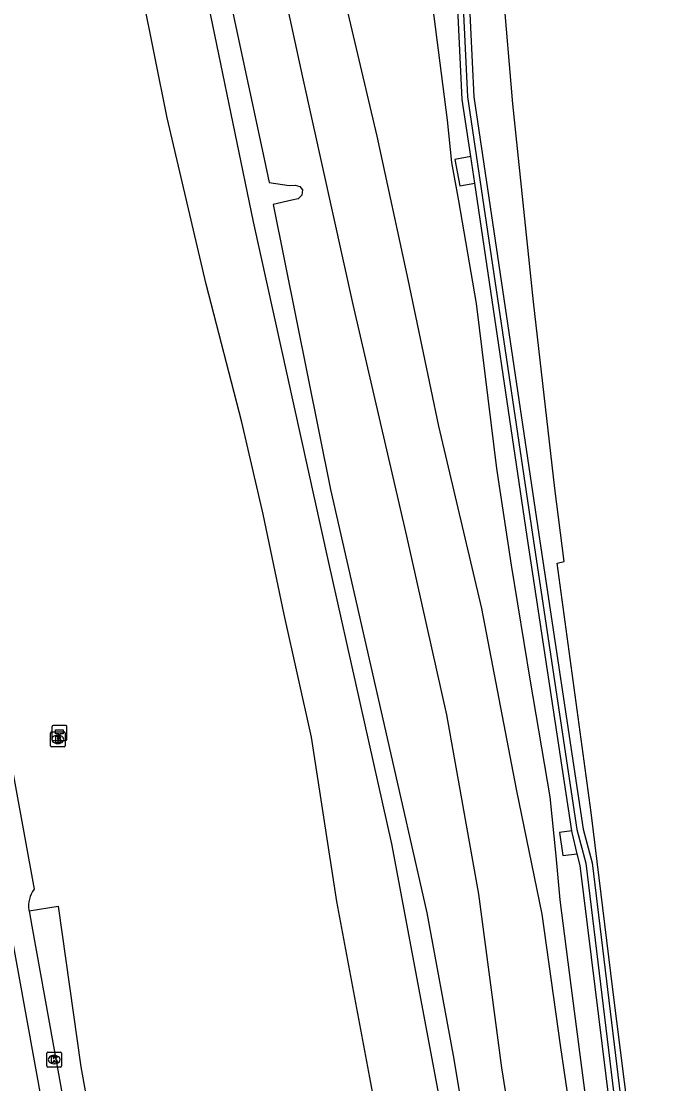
# Model space of a CAD drawing. Extents: x 156414 to 157775, y 382335 to 383765.
# Drawn here: x 157638.5 to 157681.1, y 382816.2 to 382887.8 of the extents above; entities that cross this region are included whole.
import ezdxf

# ---------------------------------------------------------------- set-up
doc = ezdxf.new("R2010")
doc.units = 0
for name, color, linetype in [('IMGEO_Berm_groen', 7, 'Continuous'), ('IMGEO_Brandkraan', 7, 'Continuous'), ('IMGEO_Fietspad_open', 7, 'Continuous'), ('IMGEO_Geluidsscherm', 7, 'Continuous'), ('IMGEO_Groenvoorziening', 7, 'Continuous'), ('IMGEO_Hectometerpaal', 7, 'Continuous'), ('IMGEO_Kolk', 7, 'Continuous'), ('IMGEO_Muur', 7, 'Continuous'), ('IMGEO_Rijbaan_autoweg', 7, 'Continuous'), ('IMGEO_Rijbaan_lokaal_gesloten', 7, 'Continuous'), ('IMGEO_Voetpad_open', 7, 'Continuous'), ('IMGEO_Waterloop', 7, 'Continuous')]:
    doc.layers.add(name, color=color, linetype=linetype)

msp = doc.modelspace()

# ---------------------------------------------------------------- linework, layer by layer
at = {"layer": 'IMGEO_Berm_groen'}
for points in [[(157678.872, 382798.207), (157678.743, 382799.123), (157677.756, 382805.499), (157676.581, 382814.528), (157675.51, 382822.815), (157674.76, 382828.595), (157674.488, 382831.548), (157674.1, 382835.523), (157672.769, 382843.331), (157671.485, 382851.142), (157670.493, 382857.658), (157669.129, 382868.803), (157667.933, 382875.707), (157667.466, 382878.301), (157667.175, 382881.155), (157666.278, 382888.142), (157665.315, 382895.033), (157663.73, 382906.962), (157661.94, 382921.894), (157661.096, 382929.794)], [(157687.115, 382715.393), (157686.596, 382718.206), (157686.397, 382719.285), (157685.255, 382725.472), (157683.315, 382738.912), (157680.763, 382756.338), (157678.535, 382769.502), (157676.049, 382785.083), (157673.301, 382801.719), (157670.844, 382817.265), (157669.291, 382828.965), (157667.136, 382841.051), (157664.431, 382853.105), (157660.812, 382868.728), (157657.429, 382884.053), (157654.293, 382898.576), (157651.38, 382914.79), (157649.342, 382928.504), (157649.234, 382929.187)], [(157653.758, 382929.422), (157654.692, 382923.185), (157656.471, 382911.615), (157658.081, 382901.227), (157659.991, 382890.386), (157662.414, 382880.082), (157664.505, 382870.417), (157666.559, 382860.516), (157669.468, 382848.226), (157671.811, 382836.051), (157673.521, 382827.628), (157674.773, 382818.79), (157676.389, 382807.785)], [(157668.739, 382878.699), (157667.668, 382878.497), (157668.003, 382876.724), (157669.005, 382876.913)], [(157675.553, 382833.242), (157674.729, 382833.134), (157674.935, 382831.566), (157675.918, 382831.695)]]:
    msp.add_lwpolyline(points, dxfattribs=at)
at = {"layer": 'IMGEO_Brandkraan'}
for p, q in [((157640.423, 382838.978), (157640.423, 382839.83)), ((157640.498, 382839.904), (157641.35, 382839.904)), ((157640.911, 382839.684), (157640.936, 382839.684)), ((157641.424, 382839.83), (157641.424, 382838.978)), ((157641.35, 382838.904), (157640.498, 382838.904)), ((157640.934, 382839.124), (157640.909, 382839.124))]:
    msp.add_line(p, q, dxfattribs=at)
for points in [[(157640.423, 382838.978), (157640.423, 382839.83)], [(157640.498, 382839.904), (157641.35, 382839.904)], [(157640.771, 382839.604), (157640.771, 382839.204), (157640.984, 382839.204)], [(157641.002, 382839.604), (157640.771, 382839.604)], [(157640.95, 382839.523), (157640.896, 382839.523), (157640.896, 382839.447)], [(157640.896, 382839.447), (157640.949, 382839.447)], [(157640.958, 382839.371), (157640.896, 382839.371), (157640.896, 382839.29)], [(157640.896, 382839.29), (157640.958, 382839.29)], [(157641.424, 382839.83), (157641.424, 382838.978)], [(157641.35, 382838.904), (157640.498, 382838.904)]]:
    msp.add_lwpolyline(points, dxfattribs=at)
for centre, radius, start, end in [((157640.5, 382839.828), 0.0765, 91.55205, 178.44795), ((157640.5, 382839.828), 0.0765, 91.55205, 178.44795), ((157640.951, 382839.485), 0.0379, 267.82845, 90.93552), ((157640.959, 382839.33), 0.0404, 269.87594, 90.50774), ((157641.006, 382839.459), 0.145, 59.4692, 91.53667), ((157641.031, 382839.506), 0.0922, 285.51372, 58.15012), ((157641.036, 382839.314), 0.105, 301.31148, 78.98903), ((157641.348, 382839.828), 0.0765, 1.55205, 88.44795), ((157641.348, 382839.828), 0.0765, 1.55205, 88.44795), ((157640.5, 382838.98), 0.0765, 181.55205, 268.44795), ((157640.5, 382838.98), 0.0765, 181.55205, 268.44795), ((157640.99, 382839.455), 0.251, 268.66757, 293.53466), ((157641.348, 382838.98), 0.0765, 271.55205, 358.44795), ((157641.348, 382838.98), 0.0765, 271.55205, 358.44795)]:
    msp.add_arc(centre, radius, start, end, dxfattribs=at)
for centre, major_axis, ratio, start_param, end_param in [((157640.91, 382839.404), (-0.387, 0.002), 0.722429, 4.712389, 7.853982), ((157640.935, 382839.404), (-0.39, 0.002), 0.717154, 1.570796, 4.712389)]:
    msp.add_ellipse(centre, major_axis=major_axis, ratio=ratio, start_param=start_param, end_param=end_param, dxfattribs=at)
at = {"layer": 'IMGEO_Fietspad_open'}
for points in [[(157629.584, 382882.653), (157639.33, 382829.299)], [(157638.972, 382827.894), (157638.982, 382827.838)], [(157638.982, 382827.838), (157639.166, 382826.803), (157653.027, 382750), (157653.509, 382747.329), (157657.251, 382726.584)]]:
    msp.add_lwpolyline(points, dxfattribs=at)
msp.add_arc((157640.868, 382828.159), 1.914, 143.4523, 187.95765, dxfattribs=at)
at = {"layer": 'IMGEO_Geluidsscherm'}
for points in [[(157663.484, 382929.916), (157664.652, 382918.015), (157665.473, 382909.777), (157667.128, 382898.205), (157668.073, 382892.075), (157668.527, 382882.733)], [(157668.527, 382882.733), (157672.902, 382853.211), (157675.896, 382833.324), (157676.484, 382831.061)], [(157676.484, 382831.061), (157679.188, 382808.817), (157681.208, 382792.102), (157682.435, 382783.8), (157684.888, 382767.206), (157688.69, 382742.319), (157691.483, 382725.762), (157698.507, 382685.101)]]:
    msp.add_lwpolyline(points, dxfattribs=at)
at = {"layer": 'IMGEO_Groenvoorziening'}
msp.add_lwpolyline([(157663.861, 382806.408), (157661.933, 382816.602), (157659.725, 382828.466), (157658.004, 382839.558), (157656.164, 382847.833), (157654.748, 382854.6), (157653.32, 382860.782), (157650.92, 382870.099), (157648.284, 382881.32), (157646.625, 382889.598)], dxfattribs=at)
at = {"layer": 'IMGEO_Hectometerpaal'}
for p, q in [((157640.53, 382840.25), (157640.53, 382839.409)), ((157640.53, 382840.25), (157640.53, 382839.409)), ((157641.446, 382840.334), (157640.605, 382840.334)), ((157641.446, 382840.334), (157640.605, 382840.334)), ((157641.53, 382839.418), (157641.53, 382840.259)), ((157641.53, 382839.418), (157641.53, 382840.259)), ((157640.614, 382839.334), (157641.455, 382839.334)), ((157640.614, 382839.334), (157641.455, 382839.334))]:
    msp.add_line(p, q, dxfattribs=at)
msp.add_lwpolyline([(157641.055, 382839.478), (157640.995, 382839.478), (157640.995, 382839.783), (157640.775, 382839.783), (157640.775, 382840.052), (157641.275, 382840.052), (157641.275, 382839.783), (157641.055, 382839.783), (157641.055, 382839.478)], dxfattribs=at)
for centre, start, end in [((157640.608, 382840.256), 92.4484, 184.28452), ((157640.608, 382840.256), 92.4484, 184.28452), ((157641.452, 382840.256), 2.4484, 94.28452), ((157641.452, 382840.256), 2.4484, 94.28452), ((157640.608, 382839.412), 182.4484, 274.28452), ((157640.608, 382839.412), 182.4484, 274.28452), ((157641.452, 382839.412), 272.4484, 4.28452), ((157641.452, 382839.412), 272.4484, 4.28452)]:
    msp.add_arc(centre, 0.0779, start, end, dxfattribs=at)
at = {"layer": 'IMGEO_Kolk'}
for p, q in [((157640.178, 382817.389), (157640.178, 382818.241)), ((157640.253, 382818.315), (157641.105, 382818.315)), ((157640.666, 382818.095), (157640.691, 382818.095)), ((157641.179, 382818.241), (157641.179, 382817.389)), ((157641.105, 382817.315), (157640.253, 382817.315)), ((157640.689, 382817.535), (157640.664, 382817.535))]:
    msp.add_line(p, q, dxfattribs=at)
for points in [[(157640.178, 382817.389), (157640.178, 382818.241)], [(157640.253, 382818.315), (157641.105, 382818.315)], [(157640.499, 382818.015), (157640.622, 382818.015), (157640.622, 382817.864), (157640.752, 382818.015), (157640.916, 382818.015), (157640.77, 382817.864), (157640.923, 382817.615), (157640.771, 382817.615), (157640.686, 382817.779), (157640.622, 382817.712), (157640.622, 382817.615), (157640.499, 382817.615), (157640.499, 382818.015)], [(157641.179, 382818.241), (157641.179, 382817.389)], [(157641.105, 382817.315), (157640.253, 382817.315)]]:
    msp.add_lwpolyline(points, dxfattribs=at)
for centre, start, end in [((157640.255, 382818.239), 91.55205, 178.44795), ((157640.255, 382818.239), 91.55205, 178.44795), ((157641.103, 382818.239), 1.55205, 88.44795), ((157641.103, 382818.239), 1.55205, 88.44795), ((157640.255, 382817.391), 181.55205, 268.44795), ((157640.255, 382817.391), 181.55205, 268.44795), ((157641.103, 382817.391), 271.55205, 358.44795), ((157641.103, 382817.391), 271.55205, 358.44795)]:
    msp.add_arc(centre, 0.0765, start, end, dxfattribs=at)
for centre, major_axis, ratio, start_param, end_param in [((157640.665, 382817.815), (-0.387, 0.002), 0.722429, 4.712389, 7.853982), ((157640.69, 382817.815), (-0.39, 0.002), 0.717154, 1.570796, 4.712389)]:
    msp.add_ellipse(centre, major_axis=major_axis, ratio=ratio, start_param=start_param, end_param=end_param, dxfattribs=at)
at = {"layer": 'IMGEO_Muur'}
for points in [[(157668.739, 382878.699), (157668.165, 382882.551), (157667.705, 382892.018), (157666.764, 382898.128), (157665.107, 382909.711), (157664.285, 382917.958), (157663.07, 382929.895)], [(157667.555, 382898.246), (157668.502, 382892.098), (157668.957, 382882.735), (157673.333, 382853.213), (157676.323, 382833.348), (157676.913, 382831.079), (157679.62, 382808.808), (157681.639, 382792.098), (157682.865, 382783.802), (157685.318, 382767.209), (157689.12, 382742.326), (157691.913, 382725.773), (157698.936, 382685.112), (157699.76, 382679.219), (157700.418, 382671.31), (157702.265, 382648.326), (157703.19, 382639.164), (157703.414, 382633.923)], [(157669.005, 382876.913), (157668.739, 382878.699)], [(157656.512, 382876.748), (157656.918, 382876.76), (157657.236, 382876.689), (157657.403, 382876.459), (157657.356, 382876.107), (157657.109, 382875.86), (157656.693, 382875.75)], [(157675.553, 382833.242), (157672.552, 382853.085), (157669.005, 382876.913)], [(157675.918, 382831.695), (157675.571, 382833.124), (157675.553, 382833.242)], [(157680.132, 382798.362), (157676.11, 382830.901), (157675.918, 382831.695)]]:
    msp.add_lwpolyline(points, dxfattribs=at)
at = {"layer": 'IMGEO_Rijbaan_autoweg'}
msp.add_lwpolyline([(157700.415, 382677.799), (157698.45, 382691.21), (157695.713, 382706.916), (157692.849, 382722.949), (157690.387, 382737.779), (157688.074, 382752.343), (157685.669, 382768.13), (157683.459, 382782.77), (157681.841, 382794.763), (157680.149, 382807.953), (157678.317, 382822.545), (157676.848, 382834.47), (157674.572, 382851.276), (157675.043, 382851.395), (157674.414, 382856.319), (157672.971, 382868.903), (157671.568, 382882.247), (157670.928, 382889.973), (157670.372, 382895.636)], dxfattribs=at)
at = {"layer": 'IMGEO_Rijbaan_lokaal_gesloten'}
msp.add_lwpolyline([(157655.875, 382726.327), (157652.126, 382747.108), (157651.604, 382750), (157628.242, 382879.01), (157628.014, 382880.348), (157627.639, 382882.304)], dxfattribs=at)
at = {"layer": 'IMGEO_Voetpad_open'}
msp.add_lwpolyline([(157638.982, 382827.838), (157640.952, 382828.168), (157642.466, 382817.316), (157654.653, 382749.882), (157655.088, 382747.562), (157659.314, 382723.658), (157660.029, 382718.705), (157658.393, 382718.656)], dxfattribs=at)
at = {"layer": 'IMGEO_Waterloop'}
for points in [[(157666.951, 382813.561), (157663.419, 382832.37), (157659.148, 382851.426), (157654.097, 382874.301), (157649.169, 382898.243), (157646.582, 382914.752), (157644.282, 382934.958), (157642.352, 382948.819), (157640.709, 382960.422), (157640.709, 382963.377), (157639.518, 382969.177), (157639.569, 382969.37)], [(157651.654, 382893.335), (157654.816, 382878.551), (157655.162, 382876.944), (157656.512, 382876.748), (157656.918, 382876.76), (157657.236, 382876.689), (157657.403, 382876.459), (157657.356, 382876.107), (157657.109, 382875.86), (157656.693, 382875.75), (157655.438, 382875.461), (157659.292, 382856.251), (157663.111, 382839.496), (157665.781, 382827.709), (157667.547, 382818.099), (157671.53, 382794.28)]]:
    msp.add_lwpolyline(points, dxfattribs=at)

doc.saveas('drawing.dxf')
